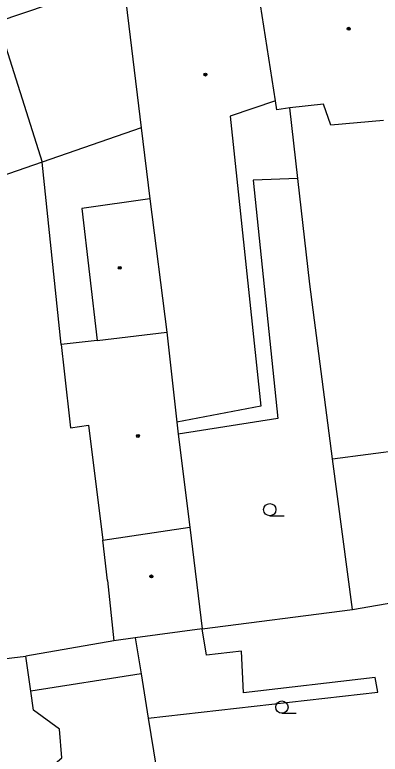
# Model space of a CAD drawing. Extents: x -596229 to -595156, y -1161237 to -1159376.
# Drawn here: x -595765.79 to -595743.47, y -1161168.59 to -1161123.44 of the extents above; entities that cross this region are included whole.
import ezdxf

# ---------------------------------------------------------------- set-up
doc = ezdxf.new("R2010")
doc.units = 0
for name, color, linetype in [('DOP - kresba z DSPS bez souradnic', 7, 'Continuous'), ('DOP - rozhrani ploch obecne', 7, 'Continuous'), ('Level 36', 7, 'Continuous'), ('Level 39', 7, 'Continuous'), ('TM - budovy zdene_ betonove - VP', 7, 'Continuous'), ('TM - letecke snimky - pomocna linie', 7, 'Continuous')]:
    doc.layers.add(name, color=color, linetype=linetype)

msp = doc.modelspace()

# ---------------------------------------------------------------- linework, layer by layer
at = {"layer": 'DOP - kresba z DSPS bez souradnic'}
for points in [[(-595759.75, -1161161.67), (-595765.11, -1161162.61)], [(-595758.08, -1161163.68), (-595764.81, -1161164.74)]]:
    msp.add_lwpolyline(points, dxfattribs=at)
at = {"layer": 'DOP - rozhrani ploch obecne'}
for points in [[(-595748.51, -1161133.43), (-595748.99, -1161129.12)], [(-595762.95, -1161143.57), (-595764.12, -1161132.44)], [(-595748.51, -1161133.43), (-595751.23, -1161133.54)], [(-595751.23, -1161133.54), (-595749.72, -1161148.09)], [(-595747.78, -1161139.89), (-595748.51, -1161133.43)], [(-595746.38, -1161150.55), (-595747.78, -1161139.89)], [(-595749.72, -1161148.09), (-595755.81, -1161149.04)], [(-595746.38, -1161150.55), (-595742.04, -1161149.99)], [(-595745.17, -1161159.75), (-595746.38, -1161150.55)], [(-595745.17, -1161159.75), (-595742.12, -1161159.22)], [(-595754.34, -1161160.93), (-595745.17, -1161159.75)], [(-595758.44, -1161161.49), (-595758.08, -1161163.68)], [(-595758.08, -1161163.68), (-595757.64, -1161166.4)], [(-595757.64, -1161166.4), (-595756.99, -1161170.38)]]:
    msp.add_lwpolyline(points, dxfattribs=at)
at = {"layer": 'Level 36'}
for p, q in [((-595750.22, -1161154.035), (-595749.345, -1161154.035)), ((-595749.48, -1161166.095), (-595748.605, -1161166.095))]:
    msp.add_line(p, q, dxfattribs=at)
for centre in [(-595750.22, -1161153.66), (-595749.48, -1161165.72)]:
    msp.add_circle(centre, 0.375, dxfattribs=at)
at = {"layer": 'Level 39'}
for centre, radius in [((-595745.4, -1161124.29), 0.09), ((-595745.4, -1161124.29), 0.0398), ((-595754.15, -1161127.09), 0.09), ((-595754.15, -1161127.09), 0.0398), ((-595759.38, -1161138.89), 0.09), ((-595759.38, -1161138.89), 0.0398), ((-595758.27, -1161149.16), 0.09), ((-595758.27, -1161149.16), 0.0398), ((-595757.45, -1161157.74), 0.09), ((-595757.45, -1161157.74), 0.0398)]:
    msp.add_circle(centre, radius, dxfattribs=at)
at = {"layer": 'TM - budovy zdene_ betonove - VP'}
for points in [[(-595749.87, -1161128.69), (-595751.39, -1161118.9)], [(-595759.17, -1161121.27), (-595766.84, -1161123.86)], [(-595759.17, -1161121.27), (-595758.07, -1161130.34)], [(-595766.84, -1161123.86), (-595764.12, -1161132.44)], [(-595749.87, -1161128.69), (-595752.64, -1161129.63)], [(-595749.78, -1161129.24), (-595749.87, -1161128.69)], [(-595748.99, -1161129.12), (-595749.78, -1161129.24)], [(-595746.94, -1161128.9), (-595748.99, -1161129.12)], [(-595746.5, -1161130.18), (-595746.94, -1161128.9)], [(-595752.64, -1161129.63), (-595750.76, -1161147.33)], [(-595743.28, -1161129.89), (-595746.5, -1161130.18)], [(-595758.07, -1161130.34), (-595764.12, -1161132.44)], [(-595758.07, -1161130.34), (-595757.55, -1161134.68)], [(-595764.12, -1161132.44), (-595770.3, -1161134.57)], [(-595757.55, -1161134.68), (-595761.7, -1161135.27)], [(-595757.55, -1161134.68), (-595756.51, -1161142.82)], [(-595761.7, -1161135.27), (-595760.75, -1161143.33)], [(-595760.75, -1161143.33), (-595756.51, -1161142.82)], [(-595756.51, -1161142.82), (-595755.9, -1161148.32)], [(-595760.75, -1161143.33), (-595762.95, -1161143.57)], [(-595762.95, -1161143.57), (-595762.77, -1161145.2), (-595762.39, -1161148.67)], [(-595750.76, -1161147.33), (-595755.9, -1161148.32)], [(-595762.39, -1161148.67), (-595761.29, -1161148.5)], [(-595761.29, -1161148.5), (-595760.42, -1161155.53)], [(-595755.9, -1161148.32), (-595755.81, -1161149.04)], [(-595755.81, -1161149.04), (-595755.1, -1161154.73)], [(-595760.42, -1161155.53), (-595755.1, -1161154.73)], [(-595755.1, -1161154.73), (-595754.34, -1161160.93)], [(-595760.12, -1161157.99), (-595760.42, -1161155.53)], [(-595754.34, -1161160.93), (-595758.44, -1161161.49)], [(-595758.44, -1161161.49), (-595759.75, -1161161.67)], [(-595775.37, -1161163.82), (-595765.11, -1161162.61)], [(-595764.81, -1161164.74), (-595765.11, -1161162.61)], [(-595763.7, -1161171.02), (-595763.83, -1161169.58), (-595762.91, -1161168.81), (-595763.07, -1161167.07), (-595764.64, -1161165.9), (-595764.81, -1161164.74)]]:
    msp.add_lwpolyline(points, dxfattribs=at)
at = {"layer": 'TM - letecke snimky - pomocna linie'}
for points in [[(-595760.12, -1161157.99), (-595759.75, -1161161.67)], [(-595757.64, -1161166.4), (-595743.62, -1161164.81), (-595743.78, -1161163.9), (-595751.83, -1161164.85), (-595751.95, -1161162.31), (-595754.09, -1161162.55), (-595754.34, -1161160.93)]]:
    msp.add_lwpolyline(points, dxfattribs=at)

doc.saveas('drawing.dxf')
